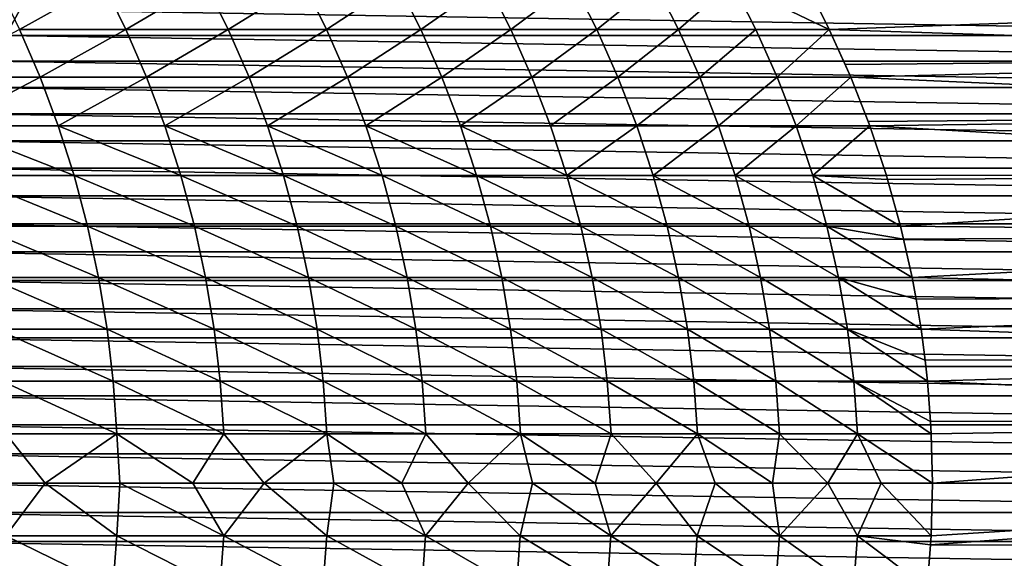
# Model space of a CAD drawing. Header units: metres. Extents: x -24 to 236, y -24 to 24.
# Tile 314 of 316: x 220.98 to 229.67, y -0.66 to 4.09. Entities that reach past the tile are written whole.
import ezdxf

# ---------------------------------------------------------------- set-up
doc = ezdxf.new("R2010")
doc.units = ezdxf.units.M
doc.layers.add('solid_10392024', color=7, linetype='CONTINUOUS')

msp = doc.modelspace()

# ---------------------------------------------------------------- linework, layer by layer
at = {"layer": 'solid_10392024'}
for points in [[(220.856339, 3.95046, 258.90094), (220.210342, 4.737862, 259.564362), (220.980133, 4.174152, 258.931793)], [(220.978455, 4.002697, 314.475891), (221.715286, 4.412754, 312.068146), (220.777832, 4.412762, 314.393311)], [(220.978455, 4.002697, 314.475891), (221.917252, 4.00269, 312.1474), (221.715286, 4.412754, 312.068146)], [(221.917252, 4.00269, 312.1474), (222.617218, 4.412748, 309.720215), (221.715286, 4.412754, 312.068146)], [(221.917252, 4.00269, 312.1474), (222.820465, 4.002686, 309.796143), (222.617218, 4.412748, 309.720215)], [(222.820465, 4.002686, 309.796143), (223.483307, 4.412752, 307.350372), (222.617218, 4.412748, 309.720215)], [(222.820465, 4.002686, 309.796143), (223.687775, 4.002689, 307.422974), (223.483307, 4.412752, 307.350372)], [(223.687775, 4.002689, 307.422974), (224.313309, 4.41276, 304.959564), (223.483307, 4.412752, 307.350372)], [(223.687775, 4.002689, 307.422974), (224.518921, 4.002696, 305.028839), (224.313309, 4.41276, 304.959564)], [(224.518921, 4.002696, 305.028839), (225.106979, 4.412765, 302.548645), (224.313309, 4.41276, 304.959564)], [(224.518921, 4.002696, 305.028839), (225.313675, 4.0027, 302.614624), (225.106979, 4.412765, 302.548645)], [(225.313675, 4.0027, 302.614624), (225.864059, 4.412765, 300.118591), (225.106979, 4.412765, 302.548645)], [(225.313675, 4.0027, 302.614624), (226.071793, 4.0027, 300.181244), (225.864059, 4.412765, 300.118591)], [(226.071793, 4.0027, 300.181244), (226.584335, 4.41276, 297.670258), (225.864059, 4.412765, 300.118591)], [(226.071793, 4.0027, 300.181244), (226.79303, 4.002696, 297.729614), (226.584335, 4.41276, 297.670258)], [(226.79303, 4.002696, 297.729614), (227.267532, 4.412753, 295.204559), (226.584335, 4.41276, 297.670258)], [(226.79303, 4.002696, 297.729614), (227.477127, 4.002689, 295.26062), (227.267532, 4.412753, 295.204559)], [(228.123886, 4.002686, 292.775177), (228.034821, 4.182508, 292.752869), (227.267532, 4.412753, 295.204559)], [(227.477127, 4.002689, 295.26062), (228.123886, 4.002686, 292.775177), (227.267532, 4.412753, 295.204559)], [(220.856339, 3.95046, 258.90094), (220.980133, 4.174152, 258.931793), (234.800766, 3.95046, 262.377686)], [(220.980133, 4.174152, 258.931793), (234.676971, 4.174152, 262.346802), (234.800766, 3.95046, 262.377686)], [(235.328583, 4.257866, 263.333771), (228.034821, 4.182508, 292.752869), (228.123886, 4.002686, 292.775177)], [(235.568359, 3.761589, 263.393555), (235.328583, 4.257866, 263.333771), (228.123886, 4.002686, 292.775177)], [(220.183945, 3.582002, 316.858246), (221.159286, 3.581997, 314.550354), (220.978455, 4.002697, 314.475891)], [(221.159286, 3.581997, 314.550354), (221.917252, 4.00269, 312.1474), (220.978455, 4.002697, 314.475891)], [(221.159286, 3.581997, 314.550354), (222.099289, 3.58199, 312.218842), (221.917252, 4.00269, 312.1474)], [(222.099289, 3.58199, 312.218842), (222.820465, 4.002686, 309.796143), (221.917252, 4.00269, 312.1474)], [(222.099289, 3.58199, 312.218842), (223.003647, 3.581986, 309.864563), (222.820465, 4.002686, 309.796143)], [(223.003647, 3.581986, 309.864563), (223.687775, 4.002689, 307.422974), (222.820465, 4.002686, 309.796143)], [(223.003647, 3.581986, 309.864563), (223.87204, 3.58199, 307.488434), (223.687775, 4.002689, 307.422974)], [(223.87204, 3.58199, 307.488434), (224.518921, 4.002696, 305.028839), (223.687775, 4.002689, 307.422974)], [(223.87204, 3.58199, 307.488434), (224.704239, 3.581995, 305.091278), (224.518921, 4.002696, 305.028839)], [(224.704239, 3.581995, 305.091278), (225.313675, 4.0027, 302.614624), (224.518921, 4.002696, 305.028839)], [(224.704239, 3.581995, 305.091278), (225.499969, 3.582, 302.674072), (225.313675, 4.0027, 302.614624)], [(225.499969, 3.582, 302.674072), (226.071793, 4.0027, 300.181244), (225.313675, 4.0027, 302.614624)], [(225.499969, 3.582, 302.674072), (226.259003, 3.582, 300.237701), (226.071793, 4.0027, 300.181244)], [(226.259003, 3.582, 300.237701), (226.79303, 4.002696, 297.729614), (226.071793, 4.0027, 300.181244)], [(226.259003, 3.582, 300.237701), (226.98111, 3.581995, 297.783081), (226.79303, 4.002696, 297.729614)], [(226.98111, 3.581995, 297.783081), (227.477127, 4.002689, 295.26062), (226.79303, 4.002696, 297.729614)], [(226.98111, 3.581995, 297.783081), (227.666046, 3.58199, 295.311127), (227.477127, 4.002689, 295.26062)], [(227.666046, 3.58199, 295.311127), (228.123886, 4.002686, 292.775177), (227.477127, 4.002689, 295.26062)], [(227.666046, 3.58199, 295.311127), (228.313568, 3.581987, 292.822723), (228.123886, 4.002686, 292.775177)], [(228.313568, 3.581987, 292.822723), (228.265671, 3.693715, 292.81073), (228.123886, 4.002686, 292.775177)], [(235.568359, 3.761589, 263.393555), (228.123886, 4.002686, 292.775177), (228.265671, 3.693715, 292.81073)], [(220.739288, 3.722631, 258.871765), (220.856339, 3.95046, 258.90094), (234.917816, 3.722631, 262.40686)], [(220.856339, 3.95046, 258.90094), (234.800766, 3.95046, 262.377686), (234.917816, 3.722631, 262.40686)], [(235.568359, 3.761589, 263.393555), (228.265671, 3.693715, 292.81073), (228.313568, 3.581987, 292.822723)], [(235.777969, 3.251203, 263.445801), (235.568359, 3.761589, 263.393555), (228.313568, 3.581987, 292.822723)], [(220.629349, 3.491357, 258.84433), (220.739288, 3.722631, 258.871765), (235.027756, 3.491357, 262.434265)], [(220.739288, 3.722631, 258.871765), (234.917816, 3.722631, 262.40686), (235.027756, 3.491357, 262.434265)], [(220.343353, 3.151784, 316.927002), (221.159286, 3.581997, 314.550354), (220.183945, 3.582002, 316.858246)], [(220.343353, 3.151784, 316.927002), (221.319824, 3.151779, 314.616425), (221.159286, 3.581997, 314.550354)], [(221.319824, 3.151779, 314.616425), (222.099289, 3.58199, 312.218842), (221.159286, 3.581997, 314.550354)], [(221.319824, 3.151779, 314.616425), (222.26091, 3.151773, 312.282257), (222.099289, 3.58199, 312.218842)], [(222.26091, 3.151773, 312.282257), (223.003647, 3.581986, 309.864563), (222.099289, 3.58199, 312.218842)], [(222.26091, 3.151773, 312.282257), (223.166275, 3.15177, 309.925323), (223.003647, 3.581986, 309.864563)], [(223.166275, 3.15177, 309.925323), (223.87204, 3.58199, 307.488434), (223.003647, 3.581986, 309.864563)], [(223.166275, 3.15177, 309.925323), (224.035645, 3.151773, 307.546509), (223.87204, 3.58199, 307.488434)], [(224.035645, 3.151773, 307.546509), (224.704239, 3.581995, 305.091278), (223.87204, 3.58199, 307.488434)], [(224.035645, 3.151773, 307.546509), (224.868759, 3.151778, 305.146729), (224.704239, 3.581995, 305.091278)], [(224.868759, 3.151778, 305.146729), (225.499969, 3.582, 302.674072), (224.704239, 3.581995, 305.091278)], [(224.868759, 3.151778, 305.146729), (225.665359, 3.151782, 302.726868), (225.499969, 3.582, 302.674072)], [(225.665359, 3.151782, 302.726868), (226.259003, 3.582, 300.237701), (225.499969, 3.582, 302.674072)], [(225.665359, 3.151782, 302.726868), (226.425217, 3.151782, 300.287842), (226.259003, 3.582, 300.237701)], [(226.425217, 3.151782, 300.287842), (226.98111, 3.581995, 297.783081), (226.259003, 3.582, 300.237701)], [(226.425217, 3.151782, 300.287842), (227.148102, 3.151778, 297.830566), (226.98111, 3.581995, 297.783081)], [(227.148102, 3.151778, 297.830566), (227.666046, 3.58199, 295.311127), (226.98111, 3.581995, 297.783081)], [(227.148102, 3.151778, 297.830566), (227.833771, 3.151773, 295.355957), (227.666046, 3.58199, 295.311127)], [(227.833771, 3.151773, 295.355957), (228.313568, 3.581987, 292.822723), (227.666046, 3.58199, 295.311127)], [(227.833771, 3.151773, 295.355957), (228.481964, 3.15177, 292.864929), (228.313568, 3.581987, 292.822723)], [(228.481964, 3.15177, 292.864929), (228.467468, 3.191444, 292.861298), (228.313568, 3.581987, 292.822723)], [(235.777969, 3.251203, 263.445801), (228.313568, 3.581987, 292.822723), (228.467468, 3.191444, 292.861298)], [(220.526505, 3.256593, 258.818695), (220.629349, 3.491357, 258.84433), (235.1306, 3.256593, 262.4599)], [(220.629349, 3.491357, 258.84433), (235.027756, 3.491357, 262.434265), (235.1306, 3.256593, 262.4599)], [(220.430862, 3.018654, 258.794861), (220.526505, 3.256593, 258.818695), (235.226242, 3.018654, 262.483765)], [(220.526505, 3.256593, 258.818695), (235.1306, 3.256593, 262.4599), (235.226242, 3.018654, 262.483765)], [(235.777969, 3.251203, 263.445801), (228.467468, 3.191444, 292.861298), (228.481964, 3.15177, 292.864929)], [(235.956741, 2.728342, 263.490387), (235.777969, 3.251203, 263.445801), (228.481964, 3.15177, 292.864929)], [(221.459656, 2.713187, 314.674011), (221.319824, 3.151779, 314.616425), (220.343353, 3.151784, 316.927002)], [(220.482208, 2.713191, 316.986877), (221.459656, 2.713187, 314.674011), (220.343353, 3.151784, 316.927002)], [(222.401657, 2.713182, 312.337494), (222.26091, 3.151773, 312.282257), (221.319824, 3.151779, 314.616425)], [(221.459656, 2.713187, 314.674011), (222.401657, 2.713182, 312.337494), (221.319824, 3.151779, 314.616425)], [(223.307922, 2.713179, 309.978241), (223.166275, 3.15177, 309.925323), (222.26091, 3.151773, 312.282257)], [(222.401657, 2.713182, 312.337494), (223.307922, 2.713179, 309.978241), (222.26091, 3.151773, 312.282257)], [(224.178146, 2.713181, 307.597107), (224.035645, 3.151773, 307.546509), (223.166275, 3.15177, 309.925323)], [(223.307922, 2.713179, 309.978241), (224.178146, 2.713181, 307.597107), (223.166275, 3.15177, 309.925323)], [(225.012054, 2.713186, 305.195007), (224.868759, 3.151778, 305.146729), (224.035645, 3.151773, 307.546509)], [(224.178146, 2.713181, 307.597107), (225.012054, 2.713186, 305.195007), (224.035645, 3.151773, 307.546509)], [(225.809418, 2.713189, 302.772827), (225.665359, 3.151782, 302.726868), (224.868759, 3.151778, 305.146729)], [(225.012054, 2.713186, 305.195007), (225.809418, 2.713189, 302.772827), (224.868759, 3.151778, 305.146729)], [(225.809418, 2.713189, 302.772827), (226.425217, 3.151782, 300.287842), (225.665359, 3.151782, 302.726868)], [(225.809418, 2.713189, 302.772827), (226.569992, 2.713189, 300.331512), (226.425217, 3.151782, 300.287842)], [(226.569992, 2.713189, 300.331512), (227.148102, 3.151778, 297.830566), (226.425217, 3.151782, 300.287842)], [(226.569992, 2.713189, 300.331512), (227.293549, 2.713186, 297.871948), (227.148102, 3.151778, 297.830566)], [(227.293549, 2.713186, 297.871948), (227.833771, 3.151773, 295.355957), (227.148102, 3.151778, 297.830566)], [(227.293549, 2.713186, 297.871948), (227.979843, 2.713181, 295.39502), (227.833771, 3.151773, 295.355957)], [(227.979843, 2.713181, 295.39502), (228.481964, 3.15177, 292.864929), (227.833771, 3.151773, 295.355957)], [(227.979843, 2.713181, 295.39502), (228.628647, 2.713179, 292.901672), (228.481964, 3.15177, 292.864929)], [(235.956741, 2.728342, 263.490387), (228.481964, 3.15177, 292.864929), (228.628647, 2.713179, 292.901672)], [(220.342529, 2.777695, 258.772827), (220.430862, 3.018654, 258.794861), (235.314575, 2.777695, 262.505768)], [(220.430862, 3.018654, 258.794861), (235.226242, 3.018654, 262.483765), (235.314575, 2.777695, 262.505768)], [(220.26152, 2.533834, 258.752625), (220.342529, 2.777695, 258.772827), (235.395584, 2.533834, 262.52597)], [(220.342529, 2.777695, 258.772827), (235.314575, 2.777695, 262.505768), (235.395584, 2.533834, 262.52597)], [(221.578384, 2.267385, 314.7229), (221.459656, 2.713187, 314.674011), (220.482208, 2.713191, 316.986877)], [(220.600113, 2.267388, 317.03775), (221.578384, 2.267385, 314.7229), (220.482208, 2.713191, 316.986877)], [(222.521194, 2.267381, 312.384399), (222.401657, 2.713182, 312.337494), (221.459656, 2.713187, 314.674011)], [(221.578384, 2.267385, 314.7229), (222.521194, 2.267381, 312.384399), (221.459656, 2.713187, 314.674011)], [(223.428223, 2.267378, 310.023193), (223.307922, 2.713179, 309.978241), (222.401657, 2.713182, 312.337494)], [(222.521194, 2.267381, 312.384399), (223.428223, 2.267378, 310.023193), (222.401657, 2.713182, 312.337494)], [(224.299149, 2.26738, 307.640076), (224.178146, 2.713181, 307.597107), (223.307922, 2.713179, 309.978241)], [(223.428223, 2.267378, 310.023193), (224.299149, 2.26738, 307.640076), (223.307922, 2.713179, 309.978241)], [(225.133728, 2.267384, 305.236023), (225.012054, 2.713186, 305.195007), (224.178146, 2.713181, 307.597107)], [(224.299149, 2.26738, 307.640076), (225.133728, 2.267384, 305.236023), (224.178146, 2.713181, 307.597107)], [(225.931747, 2.267386, 302.81189), (225.809418, 2.713189, 302.772827), (225.012054, 2.713186, 305.195007)], [(225.133728, 2.267384, 305.236023), (225.931747, 2.267386, 302.81189), (225.012054, 2.713186, 305.195007)], [(226.692932, 2.267386, 300.368591), (226.569992, 2.713189, 300.331512), (225.809418, 2.713189, 302.772827)], [(225.931747, 2.267386, 302.81189), (226.692932, 2.267386, 300.368591), (225.809418, 2.713189, 302.772827)], [(227.417068, 2.267384, 297.907074), (227.293549, 2.713186, 297.871948), (226.569992, 2.713189, 300.331512)], [(226.692932, 2.267386, 300.368591), (227.417068, 2.267384, 297.907074), (226.569992, 2.713189, 300.331512)], [(228.103897, 2.26738, 295.428192), (227.979843, 2.713181, 295.39502), (227.293549, 2.713186, 297.871948)], [(227.417068, 2.267384, 297.907074), (228.103897, 2.26738, 295.428192), (227.293549, 2.713186, 297.871948)], [(228.639496, 2.677528, 292.904419), (228.628647, 2.713179, 292.901672), (227.979843, 2.713181, 295.39502)], [(228.753204, 2.267378, 292.932892), (228.639496, 2.677528, 292.904419), (227.979843, 2.713181, 295.39502)], [(228.103897, 2.26738, 295.428192), (228.753204, 2.267378, 292.932892), (227.979843, 2.713181, 295.39502)], [(235.956741, 2.728342, 263.490387), (228.628647, 2.713179, 292.901672), (228.639496, 2.677528, 292.904419)], [(235.956741, 2.728342, 263.490387), (228.639496, 2.677528, 292.904419), (228.753204, 2.267378, 292.932892)], [(236.103928, 2.195221, 263.527069), (235.956741, 2.728342, 263.490387), (228.753204, 2.267378, 292.932892)], [(220.188049, 2.287723, 258.734314), (220.26152, 2.533834, 258.752625), (235.469055, 2.287723, 262.544312)], [(220.26152, 2.533834, 258.752625), (235.395584, 2.533834, 262.52597), (235.469055, 2.287723, 262.544312)], [(220.122086, 2.039222, 258.717865), (220.188049, 2.287723, 258.734314), (235.535019, 2.039222, 262.56073)], [(220.188049, 2.287723, 258.734314), (235.469055, 2.287723, 262.544312), (235.535019, 2.039222, 262.56073)], [(221.675735, 1.815559, 314.76297), (221.578384, 2.267385, 314.7229), (220.600113, 2.267388, 317.03775)], [(220.696762, 1.815561, 317.079437), (221.675735, 1.815559, 314.76297), (220.600113, 2.267388, 317.03775)], [(222.619186, 1.815555, 312.422882), (222.521194, 2.267381, 312.384399), (221.578384, 2.267385, 314.7229)], [(221.675735, 1.815559, 314.76297), (222.619186, 1.815555, 312.422882), (221.578384, 2.267385, 314.7229)], [(223.526825, 1.815553, 310.060028), (223.428223, 2.267378, 310.023193), (222.521194, 2.267381, 312.384399)], [(222.619186, 1.815555, 312.422882), (223.526825, 1.815553, 310.060028), (222.521194, 2.267381, 312.384399)], [(224.398346, 1.815555, 307.675323), (224.299149, 2.26738, 307.640076), (223.428223, 2.267378, 310.023193)], [(223.526825, 1.815553, 310.060028), (224.398346, 1.815555, 307.675323), (223.428223, 2.267378, 310.023193)], [(225.23349, 1.815558, 305.269623), (225.133728, 2.267384, 305.236023), (224.299149, 2.26738, 307.640076)], [(224.398346, 1.815555, 307.675323), (225.23349, 1.815558, 305.269623), (224.299149, 2.26738, 307.640076)], [(226.032028, 1.81556, 302.843903), (225.931747, 2.267386, 302.81189), (225.133728, 2.267384, 305.236023)], [(225.23349, 1.815558, 305.269623), (226.032028, 1.81556, 302.843903), (225.133728, 2.267384, 305.236023)], [(226.793716, 1.81556, 300.398987), (226.692932, 2.267386, 300.368591), (225.931747, 2.267386, 302.81189)], [(226.032028, 1.81556, 302.843903), (226.793716, 1.81556, 300.398987), (225.931747, 2.267386, 302.81189)], [(227.518311, 1.815558, 297.935852), (227.417068, 2.267384, 297.907074), (226.692932, 2.267386, 300.368591)], [(226.793716, 1.81556, 300.398987), (227.518311, 1.815558, 297.935852), (226.692932, 2.267386, 300.368591)], [(228.205597, 1.815555, 295.455383), (228.103897, 2.26738, 295.428192), (227.417068, 2.267384, 297.907074)], [(227.518311, 1.815558, 297.935852), (228.205597, 1.815555, 295.455383), (227.417068, 2.267384, 297.907074)], [(228.781097, 2.153841, 292.939911), (228.753204, 2.267378, 292.932892), (228.103897, 2.26738, 295.428192)], [(228.855301, 1.815553, 292.958496), (228.781097, 2.153841, 292.939911), (228.103897, 2.26738, 295.428192)], [(228.205597, 1.815555, 295.455383), (228.855301, 1.815553, 292.958496), (228.103897, 2.26738, 295.428192)], [(236.103928, 2.195221, 263.527069), (228.753204, 2.267378, 292.932892), (228.781097, 2.153841, 292.939911)], [(236.103928, 2.195221, 263.527069), (228.781097, 2.153841, 292.939911), (228.855301, 1.815553, 292.958496)], [(236.218979, 1.653747, 263.555756), (236.103928, 2.195221, 263.527069), (228.855301, 1.815553, 292.958496)], [(220.063751, 1.788836, 258.703339), (220.122086, 2.039222, 258.717865), (235.593353, 1.788836, 262.575287)], [(220.122086, 2.039222, 258.717865), (235.535019, 2.039222, 262.56073), (235.593353, 1.788836, 262.575287)], [(220.013062, 1.536533, 258.690674), (220.063751, 1.788836, 258.703339), (235.644043, 1.536533, 262.587921)], [(220.063751, 1.788836, 258.703339), (235.593353, 1.788836, 262.575287), (235.644043, 1.536533, 262.587921)], [(221.751404, 1.358908, 314.794128), (221.675735, 1.815559, 314.76297), (220.696762, 1.815561, 317.079437)], [(220.771927, 1.35891, 317.111847), (221.751404, 1.358908, 314.794128), (220.696762, 1.815561, 317.079437)], [(222.695374, 1.358905, 312.452759), (222.619186, 1.815555, 312.422882), (221.675735, 1.815559, 314.76297)], [(221.751404, 1.358908, 314.794128), (222.695374, 1.358905, 312.452759), (221.675735, 1.815559, 314.76297)], [(223.6035, 1.358904, 310.088684), (223.526825, 1.815553, 310.060028), (222.619186, 1.815555, 312.422882)], [(222.695374, 1.358905, 312.452759), (223.6035, 1.358904, 310.088684), (222.619186, 1.815555, 312.422882)], [(224.475464, 1.358905, 307.702698), (224.398346, 1.815555, 307.675323), (223.526825, 1.815553, 310.060028)], [(223.6035, 1.358904, 310.088684), (224.475464, 1.358905, 307.702698), (223.526825, 1.815553, 310.060028)], [(225.31105, 1.358907, 305.295776), (225.23349, 1.815558, 305.269623), (224.398346, 1.815555, 307.675323)], [(224.475464, 1.358905, 307.702698), (225.31105, 1.358907, 305.295776), (224.398346, 1.815555, 307.675323)], [(226.110001, 1.358909, 302.868774), (226.032028, 1.81556, 302.843903), (225.23349, 1.815558, 305.269623)], [(225.31105, 1.358907, 305.295776), (226.110001, 1.358909, 302.868774), (225.23349, 1.815558, 305.269623)], [(226.87207, 1.358909, 300.422638), (226.793716, 1.81556, 300.398987), (226.032028, 1.81556, 302.843903)], [(226.110001, 1.358909, 302.868774), (226.87207, 1.358909, 300.422638), (226.032028, 1.81556, 302.843903)], [(227.597046, 1.358907, 297.958252), (227.518311, 1.815558, 297.935852), (226.793716, 1.81556, 300.398987)], [(226.87207, 1.358909, 300.422638), (227.597046, 1.358907, 297.958252), (226.793716, 1.81556, 300.398987)], [(228.284653, 1.358905, 295.476532), (228.205597, 1.815555, 295.455383), (227.518311, 1.815558, 297.935852)], [(227.597046, 1.358907, 297.958252), (228.284653, 1.358905, 295.476532), (227.518311, 1.815558, 297.935852)], [(228.891785, 1.622296, 292.967651), (228.855301, 1.815553, 292.958496), (228.205597, 1.815555, 295.455383)], [(228.934692, 1.358904, 292.978394), (228.891785, 1.622296, 292.967651), (228.205597, 1.815555, 295.455383)], [(228.284653, 1.358905, 295.476532), (228.934692, 1.358904, 292.978394), (228.205597, 1.815555, 295.455383)], [(236.218979, 1.653747, 263.555756), (228.855301, 1.815553, 292.958496), (228.891785, 1.622296, 292.967651)], [(236.218979, 1.653747, 263.555756), (228.891785, 1.622296, 292.967651), (228.934692, 1.358904, 292.978394)], [(236.301483, 1.105976, 263.576324), (236.218979, 1.653747, 263.555756), (228.934692, 1.358904, 292.978394)], [(219.970078, 1.282684, 258.679962), (220.013062, 1.536533, 258.690674), (235.687027, 1.282684, 262.598633)], [(220.013062, 1.536533, 258.690674), (235.644043, 1.536533, 262.587921), (235.687027, 1.282684, 262.598633)], [(221.805237, 0.898646, 314.816284), (221.751404, 1.358908, 314.794128), (220.771927, 1.35891, 317.111847)], [(220.825363, 0.898647, 317.134918), (221.805237, 0.898646, 314.816284), (220.771927, 1.35891, 317.111847)], [(222.749557, 0.898645, 312.47403), (222.695374, 1.358905, 312.452759), (221.751404, 1.358908, 314.794128)], [(221.805237, 0.898646, 314.816284), (222.749557, 0.898645, 312.47403), (221.751404, 1.358908, 314.794128)], [(223.65802, 0.898644, 310.109039), (223.6035, 1.358904, 310.088684), (222.695374, 1.358905, 312.452759)], [(222.749557, 0.898645, 312.47403), (223.65802, 0.898644, 310.109039), (222.695374, 1.358905, 312.452759)], [(224.530319, 0.898644, 307.722198), (224.475464, 1.358905, 307.702698), (223.6035, 1.358904, 310.088684)], [(223.65802, 0.898644, 310.109039), (224.530319, 0.898644, 307.722198), (223.6035, 1.358904, 310.088684)], [(225.366211, 0.898646, 305.314362), (225.31105, 1.358907, 305.295776), (224.475464, 1.358905, 307.702698)], [(224.530319, 0.898644, 307.722198), (225.366211, 0.898646, 305.314362), (224.475464, 1.358905, 307.702698)], [(226.165451, 0.898647, 302.886475), (226.110001, 1.358909, 302.868774), (225.31105, 1.358907, 305.295776)], [(225.366211, 0.898646, 305.314362), (226.165451, 0.898647, 302.886475), (225.31105, 1.358907, 305.295776)], [(226.927795, 0.898647, 300.439453), (226.87207, 1.358909, 300.422638), (226.110001, 1.358909, 302.868774)], [(226.165451, 0.898647, 302.886475), (226.927795, 0.898647, 300.439453), (226.110001, 1.358909, 302.868774)], [(227.65303, 0.898646, 297.974152), (227.597046, 1.358907, 297.958252), (226.87207, 1.358909, 300.422638)], [(226.927795, 0.898647, 300.439453), (227.65303, 0.898646, 297.974152), (226.87207, 1.358909, 300.422638)], [(228.340881, 0.898644, 295.491577), (228.284653, 1.358905, 295.476532), (227.597046, 1.358907, 297.958252)], [(227.65303, 0.898646, 297.974152), (228.340881, 0.898644, 295.491577), (227.597046, 1.358907, 297.958252)], [(228.97113, 1.08483, 292.987518), (228.934692, 1.358904, 292.978394), (228.284653, 1.358905, 295.476532)], [(228.99115, 0.898644, 292.992554), (228.97113, 1.08483, 292.987518), (228.284653, 1.358905, 295.476532)], [(228.340881, 0.898644, 295.491577), (228.99115, 0.898644, 292.992554), (228.284653, 1.358905, 295.476532)], [(236.301483, 1.105976, 263.576324), (228.934692, 1.358904, 292.978394), (228.97113, 1.08483, 292.987518)], [(219.934875, 1.027746, 258.671204), (219.970078, 1.282684, 258.679962), (235.722229, 1.027746, 262.607422)], [(219.970078, 1.282684, 258.679962), (235.687027, 1.282684, 262.598633), (235.722229, 1.027746, 262.607422)], [(236.301483, 1.105976, 263.576324), (228.97113, 1.08483, 292.987518), (228.99115, 0.898644, 292.992554)], [(236.35112, 0.554056, 263.588715), (236.301483, 1.105976, 263.576324), (228.99115, 0.898644, 292.992554)], [(219.90744, 0.771635, 258.664337), (219.934875, 1.027746, 258.671204), (235.749664, 0.771635, 262.614258)], [(219.934875, 1.027746, 258.671204), (235.722229, 1.027746, 262.607422), (235.749664, 0.771635, 262.614258)], [(221.837051, 0.435997, 314.829376), (221.805237, 0.898646, 314.816284), (220.825363, 0.898647, 317.134918)], [(220.856964, 0.435998, 317.148529), (221.837051, 0.435997, 314.829376), (220.825363, 0.898647, 317.134918)], [(222.781586, 0.435996, 312.486603), (222.749557, 0.898645, 312.47403), (221.805237, 0.898646, 314.816284)], [(221.837051, 0.435997, 314.829376), (222.781586, 0.435996, 312.486603), (221.805237, 0.898646, 314.816284)], [(223.690247, 0.435996, 310.121094), (223.65802, 0.898644, 310.109039), (222.749557, 0.898645, 312.47403)], [(222.781586, 0.435996, 312.486603), (223.690247, 0.435996, 310.121094), (222.749557, 0.898645, 312.47403)], [(224.562744, 0.435996, 307.733704), (224.530319, 0.898644, 307.722198), (223.65802, 0.898644, 310.109039)], [(223.690247, 0.435996, 310.121094), (224.562744, 0.435996, 307.733704), (223.65802, 0.898644, 310.109039)], [(225.398819, 0.435997, 305.325348), (225.366211, 0.898646, 305.314362), (224.530319, 0.898644, 307.722198)], [(224.562744, 0.435996, 307.733704), (225.398819, 0.435997, 305.325348), (224.530319, 0.898644, 307.722198)], [(226.198227, 0.435997, 302.896942), (226.165451, 0.898647, 302.886475), (225.366211, 0.898646, 305.314362)], [(225.398819, 0.435997, 305.325348), (226.198227, 0.435997, 302.896942), (225.366211, 0.898646, 305.314362)], [(226.960739, 0.435997, 300.449371), (226.927795, 0.898647, 300.439453), (226.165451, 0.898647, 302.886475)], [(226.198227, 0.435997, 302.896942), (226.960739, 0.435997, 300.449371), (226.165451, 0.898647, 302.886475)], [(227.686127, 0.435997, 297.983582), (227.65303, 0.898646, 297.974152), (226.927795, 0.898647, 300.439453)], [(226.960739, 0.435997, 300.449371), (227.686127, 0.435997, 297.983582), (226.927795, 0.898647, 300.439453)], [(228.37413, 0.435996, 295.500458), (228.340881, 0.898644, 295.491577), (227.65303, 0.898646, 297.974152)], [(227.686127, 0.435997, 297.983582), (228.37413, 0.435996, 295.500458), (227.65303, 0.898646, 297.974152)], [(229.01886, 0.543406, 292.999481), (228.99115, 0.898644, 292.992554), (228.340881, 0.898644, 295.491577)], [(229.024536, 0.435996, 293.000916), (229.01886, 0.543406, 292.999481), (228.340881, 0.898644, 295.491577)], [(228.37413, 0.435996, 295.500458), (229.024536, 0.435996, 293.000916), (228.340881, 0.898644, 295.491577)], [(236.35112, 0.554056, 263.588715), (228.99115, 0.898644, 292.992554), (229.01886, 0.543406, 292.999481)], [(219.887833, 0.514985, 258.659454), (219.90744, 0.771635, 258.664337), (235.769272, 0.514985, 262.619141)], [(219.90744, 0.771635, 258.664337), (235.749664, 0.771635, 262.614258), (235.769272, 0.514985, 262.619141)], [(236.35112, 0.554056, 263.588715), (229.01886, 0.543406, 292.999481), (229.024536, 0.435996, 293.000916)], [(236.35112, 0.554056, 263.588715), (229.024536, 0.435996, 293.000916), (229.034775, 0, 293.003479)], [(236.367676, 0, 263.592834), (236.35112, 0.554056, 263.588715), (229.034775, 0, 293.003479)], [(219.876068, 0.257801, 258.656525), (219.887833, 0.514985, 258.659454), (235.781036, 0.257801, 262.62207)], [(219.887833, 0.514985, 258.659454), (235.769272, 0.514985, 262.619141), (235.781036, 0.257801, 262.62207)], [(220.53096, 0, 317.923004), (221.203232, 0, 316.368408), (220.856964, 0.435998, 317.148529)], [(221.203232, 0, 316.368408), (221.837051, 0.435997, 314.829376), (220.856964, 0.435998, 317.148529)], [(221.203232, 0, 316.368408), (221.861664, 0, 314.797424), (221.837051, 0.435997, 314.829376)], [(222.505966, 0, 313.210388), (222.781586, 0.435996, 312.486603), (221.837051, 0.435997, 314.829376)], [(221.861664, 0, 314.797424), (222.505966, 0, 313.210388), (221.837051, 0.435997, 314.829376)], [(222.505966, 0, 313.210388), (223.13591, 0, 311.607269), (222.781586, 0.435996, 312.486603)], [(223.13591, 0, 311.607269), (223.690247, 0.435996, 310.121094), (222.781586, 0.435996, 312.486603)], [(223.13591, 0, 311.607269), (223.751144, 0, 309.988525), (223.690247, 0.435996, 310.121094)], [(224.351334, 0, 308.354523), (224.562744, 0.435996, 307.733704), (223.690247, 0.435996, 310.121094)], [(223.751144, 0, 309.988525), (224.351334, 0, 308.354523), (223.690247, 0.435996, 310.121094)], [(224.351334, 0, 308.354523), (224.936295, 0, 306.705292), (224.562744, 0.435996, 307.733704)], [(224.936295, 0, 306.705292), (225.398819, 0.435997, 305.325348), (224.562744, 0.435996, 307.733704)], [(224.936295, 0, 306.705292), (225.505722, 0, 305.04126), (225.398819, 0.435997, 305.325348)], [(226.059311, 0, 303.362793), (226.198227, 0.435997, 302.896942), (225.398819, 0.435997, 305.325348)], [(225.505722, 0, 305.04126), (226.059311, 0, 303.362793), (225.398819, 0.435997, 305.325348)], [(226.059311, 0, 303.362793), (226.596878, 0, 301.670044), (226.198227, 0.435997, 302.896942)], [(226.596878, 0, 301.670044), (226.960739, 0.435997, 300.449371), (226.198227, 0.435997, 302.896942)], [(226.596878, 0, 301.670044), (227.118118, 0, 299.963318), (226.960739, 0.435997, 300.449371)], [(227.622772, 0, 298.243073), (227.686127, 0.435997, 297.983582), (226.960739, 0.435997, 300.449371)], [(227.118118, 0, 299.963318), (227.622772, 0, 298.243073), (226.960739, 0.435997, 300.449371)], [(227.622772, 0, 298.243073), (228.11058, 0, 296.509552), (227.686127, 0.435997, 297.983582)], [(228.11058, 0, 296.509552), (228.37413, 0.435996, 295.500458), (227.686127, 0.435997, 297.983582)], [(228.11058, 0, 296.509552), (228.581329, 0, 294.762939), (228.37413, 0.435996, 295.500458)], [(229.034775, 0, 293.003479), (229.024536, 0.435996, 293.000916), (228.37413, 0.435996, 295.500458)], [(228.581329, 0, 294.762939), (229.034775, 0, 293.003479), (228.37413, 0.435996, 295.500458)], [(219.876068, 0.257801, 258.656525), (235.784973, 0, 262.623077), (219.872131, 0, 258.655548)], [(219.876068, 0.257801, 258.656525), (235.781036, 0.257801, 262.62207), (235.784973, 0, 262.623077)], [(235.781036, -0.257801, 262.62207), (219.876068, -0.257801, 258.656525), (219.872131, 0, 258.655548)], [(235.784973, 0, 262.623077), (235.781036, -0.257801, 262.62207), (219.872131, 0, 258.655548)], [(220.855713, -0.463311, 317.14801), (221.203232, 0, 316.368408), (220.53096, 0, 317.923004)], [(220.855713, -0.463311, 317.14801), (221.835785, -0.46331, 314.828857), (221.203232, 0, 316.368408)], [(221.835785, -0.46331, 314.828857), (221.861664, 0, 314.797424), (221.203232, 0, 316.368408)], [(221.835785, -0.46331, 314.828857), (222.780319, -0.463309, 312.486115), (221.861664, 0, 314.797424)], [(222.780319, -0.463309, 312.486115), (222.505966, 0, 313.210388), (221.861664, 0, 314.797424)], [(222.780319, -0.463309, 312.486115), (223.13591, 0, 311.607269), (222.505966, 0, 313.210388)], [(222.780319, -0.463309, 312.486115), (223.68898, -0.463309, 310.120605), (223.13591, 0, 311.607269)], [(223.68898, -0.463309, 310.120605), (223.751144, 0, 309.988525), (223.13591, 0, 311.607269)], [(223.68898, -0.463309, 310.120605), (224.561462, -0.463309, 307.733246), (223.751144, 0, 309.988525)], [(224.561462, -0.463309, 307.733246), (224.351334, 0, 308.354523), (223.751144, 0, 309.988525)], [(224.561462, -0.463309, 307.733246), (224.936295, 0, 306.705292), (224.351334, 0, 308.354523)], [(224.561462, -0.463309, 307.733246), (225.397522, -0.46331, 305.324921), (224.936295, 0, 306.705292)], [(225.397522, -0.46331, 305.324921), (225.505722, 0, 305.04126), (224.936295, 0, 306.705292)], [(225.397522, -0.46331, 305.324921), (226.19693, -0.46331, 302.896515), (225.505722, 0, 305.04126)], [(226.19693, -0.46331, 302.896515), (226.059311, 0, 303.362793), (225.505722, 0, 305.04126)], [(226.19693, -0.46331, 302.896515), (226.596878, 0, 301.670044), (226.059311, 0, 303.362793)], [(226.19693, -0.46331, 302.896515), (226.959427, -0.46331, 300.448975), (226.596878, 0, 301.670044)], [(226.959427, -0.46331, 300.448975), (227.118118, 0, 299.963318), (226.596878, 0, 301.670044)], [(226.959427, -0.46331, 300.448975), (227.684814, -0.46331, 297.983215), (227.118118, 0, 299.963318)], [(227.684814, -0.46331, 297.983215), (227.622772, 0, 298.243073), (227.118118, 0, 299.963318)], [(227.684814, -0.46331, 297.983215), (228.11058, 0, 296.509552), (227.622772, 0, 298.243073)], [(227.684814, -0.46331, 297.983215), (228.372818, -0.463309, 295.500092), (228.11058, 0, 296.509552)], [(228.372818, -0.463309, 295.500092), (228.581329, 0, 294.762939), (228.11058, 0, 296.509552)], [(228.372818, -0.463309, 295.500092), (229.023209, -0.463309, 293.00058), (228.581329, 0, 294.762939)], [(229.023209, -0.463309, 293.00058), (229.034775, 0, 293.003479), (228.581329, 0, 294.762939)], [(236.367676, 0, 263.592834), (229.023209, -0.463309, 293.00058), (229.01886, -0.543406, 292.999481)], [(236.35112, -0.554056, 263.588715), (236.367676, 0, 263.592834), (229.01886, -0.543406, 292.999481)], [(236.367676, 0, 263.592834), (229.034775, 0, 293.003479), (229.023209, -0.463309, 293.00058)], [(235.769272, -0.514985, 262.619141), (219.887833, -0.514985, 258.659454), (219.876068, -0.257801, 258.656525)], [(235.781036, -0.257801, 262.62207), (235.769272, -0.514985, 262.619141), (219.876068, -0.257801, 258.656525)], [(235.749664, -0.771635, 262.614258), (219.90744, -0.771635, 258.664337), (219.887833, -0.514985, 258.659454)], [(235.769272, -0.514985, 262.619141), (235.749664, -0.771635, 262.614258), (219.887833, -0.514985, 258.659454)], [(220.822815, -0.925854, 317.13382), (221.802673, -0.925853, 314.815216), (220.855713, -0.463311, 317.14801)], [(221.802673, -0.925853, 314.815216), (221.835785, -0.46331, 314.828857), (220.855713, -0.463311, 317.14801)], [(221.802673, -0.925853, 314.815216), (222.746979, -0.925851, 312.473022), (221.835785, -0.46331, 314.828857)], [(222.746979, -0.925851, 312.473022), (222.780319, -0.463309, 312.486115), (221.835785, -0.46331, 314.828857)], [(222.746979, -0.925851, 312.473022), (223.655426, -0.92585, 310.108063), (222.780319, -0.463309, 312.486115)], [(223.655426, -0.92585, 310.108063), (223.68898, -0.463309, 310.120605), (222.780319, -0.463309, 312.486115)], [(223.655426, -0.92585, 310.108063), (224.52771, -0.925851, 307.721252), (223.68898, -0.463309, 310.120605)], [(224.52771, -0.925851, 307.721252), (224.561462, -0.463309, 307.733246), (223.68898, -0.463309, 310.120605)], [(224.52771, -0.925851, 307.721252), (225.363586, -0.925852, 305.313477), (224.561462, -0.463309, 307.733246)], [(225.363586, -0.925852, 305.313477), (225.397522, -0.46331, 305.324921), (224.561462, -0.463309, 307.733246)], [(225.363586, -0.925852, 305.313477), (226.162811, -0.925853, 302.88562), (225.397522, -0.46331, 305.324921)], [(226.162811, -0.925853, 302.88562), (226.19693, -0.46331, 302.896515), (225.397522, -0.46331, 305.324921)], [(226.162811, -0.925853, 302.88562), (226.92514, -0.925853, 300.438629), (226.19693, -0.46331, 302.896515)], [(226.92514, -0.925853, 300.438629), (226.959427, -0.46331, 300.448975), (226.19693, -0.46331, 302.896515)], [(226.92514, -0.925853, 300.438629), (227.65036, -0.925852, 297.973419), (226.959427, -0.46331, 300.448975)], [(227.65036, -0.925852, 297.973419), (227.684814, -0.46331, 297.983215), (226.959427, -0.46331, 300.448975)], [(227.65036, -0.925852, 297.973419), (228.338211, -0.925851, 295.490845), (227.684814, -0.46331, 297.983215)], [(228.338211, -0.925851, 295.490845), (228.372818, -0.463309, 295.500092), (227.684814, -0.46331, 297.983215)], [(228.338211, -0.925851, 295.490845), (228.988464, -0.92585, 292.991882), (228.372818, -0.463309, 295.500092)], [(229.01886, -0.543406, 292.999481), (229.023209, -0.463309, 293.00058), (228.372818, -0.463309, 295.500092)], [(228.988464, -0.92585, 292.991882), (229.01886, -0.543406, 292.999481), (228.372818, -0.463309, 295.500092)], [(236.35112, -0.554056, 263.588715), (228.988464, -0.92585, 292.991882), (228.97113, -1.08483, 292.987518)], [(236.301483, -1.105976, 263.576324), (236.35112, -0.554056, 263.588715), (228.97113, -1.08483, 292.987518)], [(236.35112, -0.554056, 263.588715), (229.01886, -0.543406, 292.999481), (228.988464, -0.92585, 292.991882)]]:
    msp.add_3dface(points, dxfattribs=at)

doc.saveas('drawing.dxf')
